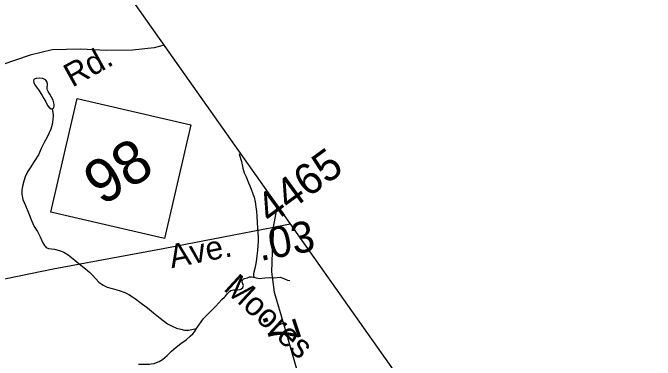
# Model space of a CAD drawing. Extents: x 2001466 to 31450019, y -30647475 to 847247.
# Drawn here: x 2169733 to 2174920, y 805733 to 808537 of the extents above; entities that cross this region are included whole.
import ezdxf

# ---------------------------------------------------------------- set-up
doc = ezdxf.new("R2010")
doc.units = 0
for name, color, linetype in [('Exist Boundary Political CountyLine', 7, 'Continuous'), ('Exist Hydrographic Creek Single Shore', 7, 'Continuous'), ('Exist Hydrographic Misc Water Feature', 7, 'Continuous'), ('Exist Road Primary NC Attributed', 7, 'Continuous'), ('Exist Road Primary NC Label', 7, 'Continuous'), ('Exist Road Primary NC Service Mileage Hundredths English Label', 7, 'Continuous'), ('Exist Road Primary NC Shield CELL', 7, 'Continuous'), ('Exist Road Primary NC Shield Number Label', 7, 'Continuous'), ('Exist Road Secondary Mileage Hundredths English Label', 7, 'Continuous'), ('Exist Road Secondary Type 41 Attributed', 7, 'Continuous'), ('Exist Road Secondary Type 51 Attributed', 7, 'Continuous'), ('Exist Road Secondary Type 51 Label', 7, 'Continuous'), ('Exist Road Secondary Type 51 Number Label', 7, 'Continuous')]:
    doc.layers.add(name, color=color, linetype=linetype)

msp = doc.modelspace()

# ---------------------------------------------------------------- linework, layer by layer
at = {"layer": 'Exist Boundary Political CountyLine'}
msp.add_lwpolyline([(2192034.4, 787592.5), (2192017, 787600), (2191946.5, 788439.9), (2191463.2, 794429.1), (2179298.2, 796463.3), (2169375.3, 810513.7), (2153809.3, 818455.4), (2147151.2, 821629.4), (2135812.5, 826366.6), (2133839.4, 827270.1)], dxfattribs=at)
at = {"layer": 'Exist Hydrographic Creek Single Shore'}
for points in [[(2171215.5, 805988), (2171235.6, 806016.2), (2171272.7, 806068.6), (2171324.8, 806120.8), (2171372.8, 806169.1), (2171422.2, 806221.3), (2171443.9, 806241.5), (2171449.9, 806249.6), (2171463.8, 806269.4), (2171481.9, 806287.8), (2171493.8, 806295.7), (2171514.1, 806299.9), (2171531.7, 806301.7), (2171549.7, 806299.8), (2171570, 806302), (2171575.8, 806306), (2171589.5, 806320.1), (2171593.6, 806326), (2171595.7, 806336.3), (2171591.8, 806348.2), (2171585.4, 806362.1), (2171585.4, 806373.9), (2171587.3, 806380.1), (2171593.4, 806386.1), (2171603.3, 806392.3), (2171627.3, 806398.4), (2171645.3, 806404.6), (2171661.1, 806404.7), (2171675, 806402.5), (2171679.3, 806402.7)], [(2171679.3, 806402.7), (2171721.3, 806392.8), (2171767, 806396.5), (2171802.7, 806399), (2171838.5, 806397.8), (2171894, 806401.5), (2171926, 806387.9), (2171951.9, 806379.3), (2171970.4, 806376.8)], [(2170747.4, 805699.8), (2170761.3, 805699.7), (2170815.3, 805700), (2170837, 805700), (2170851.3, 805702.3), (2170873.5, 805704.2), (2170893.6, 805712.6), (2170915.3, 805720.6), (2170943, 805738.8), (2170980.9, 805770.8), (2171014.8, 805805), (2171052.5, 805837.4), (2171090, 805867.5), (2171134.3, 805897.7), (2171164, 805926), (2171185.6, 805945.9), (2171199.7, 805962), (2171215.5, 805988)]]:
    msp.add_lwpolyline(points, dxfattribs=at)
at = {"layer": 'Exist Hydrographic Misc Water Feature'}
for points in [[(2170050.2, 807763.1), (2170058, 807767.2), (2170064.1, 807773.2), (2170067.8, 807783.2), (2170067.8, 807801), (2170059.6, 807833.1), (2170031.1, 807879.2), (2170019.4, 807902.9), (2170013.5, 807912.7), (2170011.2, 807924.8), (2170013.3, 807962.6), (2170009, 807982.8), (2169996.9, 807996.8), (2169974.7, 808006.6), (2169950.8, 808008.6), (2169921, 808008.2), (2169904.6, 808002.1), (2169902.8, 807998.4), (2169900.5, 807988.2), (2169903, 807974), (2169911, 807956.2), (2169925.1, 807936.2), (2169939.3, 807916.6), (2169969.4, 807870.7), (2169983.8, 807846.6), (2170000, 807818.6), (2170013.7, 807788.9), (2170028.1, 807770.9), (2170042.2, 807761.1), (2170050.2, 807763.1)], [(2170050.2, 807763.1), (2170056.2, 807733.4), (2170058.2, 807709.2), (2170056.8, 807675.3), (2170051, 807635.2), (2170039.1, 807597.2), (2170026.8, 807567), (2170009.2, 807527.1), (2169987.5, 807491.1), (2169961.8, 807442.6), (2169940.1, 807390.7), (2169906.5, 807336.5), (2169878.6, 807294.1), (2169852.9, 807252.2), (2169833.5, 807214.1), (2169821.4, 807177.8), (2169811.3, 807138), (2169805.8, 807101.9), (2169805.8, 807071.8), (2169814.2, 807030), (2169834.7, 806982.3), (2169860.9, 806922.3), (2169883.3, 806860.5), (2169905, 806812.6), (2169933.7, 806772.6), (2169954, 806728.9), (2169975.8, 806681), (2169988.5, 806657.2), (2169996.5, 806649.1), (2170002.2, 806642.9), (2170022.1, 806635.4), (2170068.5, 806627.6), (2170118.3, 806615.6), (2170144.3, 806603.9), (2170180.6, 806584.3), (2170232.9, 806540.3), (2170282.7, 806500.7), (2170319, 806470.9), (2170355.3, 806441), (2170379.5, 806415.5), (2170399.6, 806391.3), (2170427.9, 806361.5), (2170461.7, 806337.7), (2170493.9, 806321.9), (2170535.8, 806310.3), (2170591.7, 806294.5), (2170636.4, 806278.8), (2170670.3, 806263.2), (2170698.4, 806243.1), (2170722.6, 806227.3), (2170758.2, 806199.6), (2170820.8, 806156.1), (2170869, 806114.3), (2170923.3, 806070.4), (2170981.6, 806026.7), (2171015.6, 806008.9), (2171055.4, 805991.1), (2171090, 805981.5), (2171119.8, 805973.7), (2171151.5, 805973.8), (2171177.8, 805980), (2171189.5, 805981.8), (2171215.5, 805988)], [(2171561.4, 807399), (2171563.7, 807387.8), (2171580.1, 807335.8), (2171590.4, 807284), (2171602.2, 807244), (2171616.6, 807211.8), (2171636.7, 807164.2), (2171647.1, 807140.3), (2171657.4, 807112.4), (2171671.3, 807076.6), (2171681.6, 807048.7), (2171689.6, 807010.5), (2171695.7, 806970.6), (2171700.5, 806932.6), (2171704.4, 806894.7), (2171706.6, 806844.8), (2171709.3, 806798.6), (2171711.1, 806756.9), (2171713.4, 806734.7), (2171713.6, 806692.9), (2171711.9, 806656.6), (2171708, 806620.7), (2171705.8, 806594.7), (2171704.6, 806576.6), (2171700.3, 806548.8), (2171694.3, 806512.8), (2171686.7, 806472.6), (2171678.7, 806442.6), (2171676.9, 806428.6), (2171677.1, 806416.4), (2171679.3, 806402.7)]]:
    msp.add_lwpolyline(points, dxfattribs=at)
at = {"layer": 'Exist Road Primary NC Attributed'}
for points in [[(2171837.6, 806807.5), (2171974, 806834.2)], [(2167387.4, 805950.8), (2167538.1, 805981.3), (2167859.8, 806042.2), (2168388.3, 806141.4), (2168788.1, 806216.4), (2169597.7, 806375), (2170058.4, 806468.8), (2170961.7, 806636.8), (2171588.7, 806757.9), (2171837.6, 806807.5)]]:
    msp.add_lwpolyline(points, dxfattribs=at)
at = {"layer": 'Exist Road Primary NC Shield CELL'}
msp.add_lwpolyline([(2170039.7, 806928.2), (2170252.9, 807845.6), (2171170.3, 807632.4), (2170957.2, 806715)], close=True, dxfattribs=at)
at = {"layer": 'Exist Road Secondary Type 41 Attributed'}
msp.add_lwpolyline([(2170955.1, 808276.8), (2170875.2, 808255.5), (2170698.7, 808235.8), (2170487.9, 808232.6), (2170282.6, 808244.3), (2170051.5, 808239.7), (2169873.5, 808194.3), (2169643.9, 808117.8), (2169455.8, 808029.5), (2169155.9, 807801.4), (2168681.7, 807465.8), (2168450.6, 807293.9), (2168319.4, 807222.1), (2168169.5, 807190.8), (2167841.6, 807172.1), (2167338.8, 807147.1), (2166962.4, 807129.9), (2166547.9, 807108.6)], dxfattribs=at)
at = {"layer": 'Exist Road Secondary Type 51 Attributed'}
for points in [[(2171837.6, 806807.5), (2171870, 806981.4)], [(2171837.6, 806807.5), (2171827.8, 806605.4), (2171823, 806444.8), (2171842.4, 806281.8), (2171922.7, 806019), (2172078.3, 805477.6), (2172158.5, 805326.7), (2172272.8, 805188), (2172479.5, 805017.7), (2172712.9, 804891.2), (2173021.7, 804714.8), (2173128.7, 804639.4), (2173223.5, 804542), (2173381.5, 804308.4), (2173654.5, 803876.8)]]:
    msp.add_lwpolyline(points, dxfattribs=at)

# ---------------------------------------------------------------- texts
at = {"layer": 'Exist Road Primary NC Label'}
msp.add_text('Ave.', height=190, rotation=11.1787, dxfattribs=at).set_placement((2171015.1, 806474.6))
at = {"layer": 'Exist Road Primary NC Service Mileage Hundredths English Label'}
msp.add_text('.03', height=250, rotation=11.0561, dxfattribs=at).set_placement((2171731.2, 806532))
at = {"layer": 'Exist Road Primary NC Shield Number Label'}
msp.add_text('98', height=350, rotation=31.918, dxfattribs=at).set_placement((2170452.3, 806973.7))
at = {"layer": 'Exist Road Secondary Mileage Hundredths English Label'}
msp.add_text('.7', height=250, rotation=288.4204, dxfattribs=at).set_placement((2171741.3, 806093.8))
at = {"layer": 'Exist Road Secondary Type 51 Label'}
for s, rotation, p in [('Rd.', 28.9788, (2170213.1, 807932.3)), ('Moores', 317.3841, (2171426.6, 806304))]:
    msp.add_text(s, height=190, rotation=rotation, dxfattribs=at).set_placement(p)
at = {"layer": 'Exist Road Secondary Type 51 Number Label'}
msp.add_text('4465', height=250, rotation=36.0621, dxfattribs=at).set_placement((2171816.5, 806821.6))

doc.saveas('drawing.dxf')
